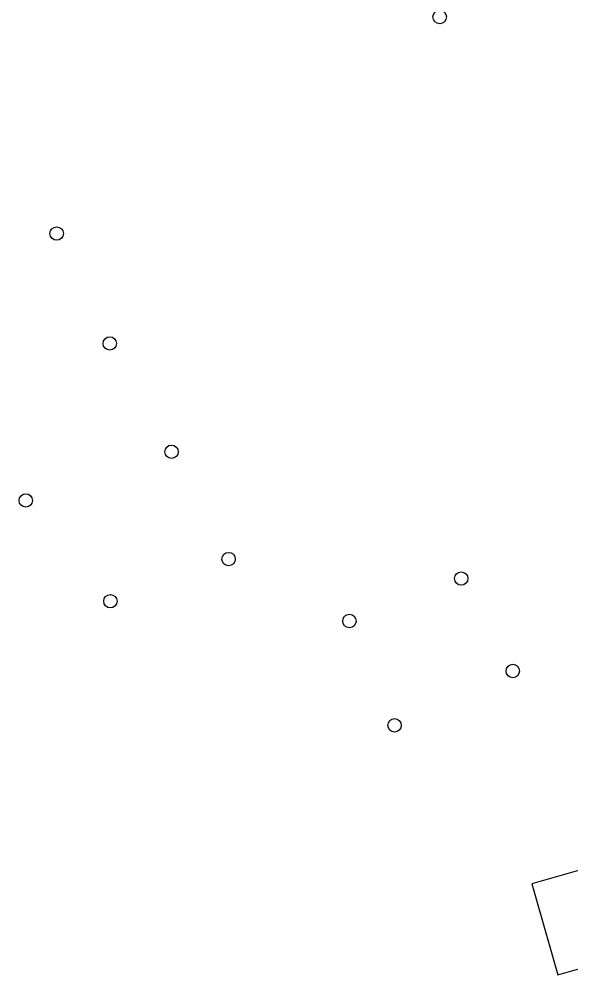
# Model space of a CAD drawing. Extents: x 159265 to 160143, y 383413 to 384319.
# Drawn here: x 159573.6 to 159613.8, y 383747.1 to 383816.8 of the extents above; entities that cross this region are included whole.
import ezdxf

# ---------------------------------------------------------------- set-up
doc = ezdxf.new("R2010")
doc.units = 0
doc.layers.add('IMGEO_Boom', color=7, linetype='Continuous')
doc.layers.add('IMGEO_Pand', color=7, linetype='Continuous')

msp = doc.modelspace()

# ---------------------------------------------------------------- linework, layer by layer
at = {"layer": 'IMGEO_Boom'}
for centre in [(159604.245, 383816.956), (159576.305, 383801.169), (159580.177, 383793.151), (159584.684, 383785.255), (159574.053, 383781.704), (159588.846, 383777.434), (159605.818, 383776.014), (159580.223, 383774.359), (159597.659, 383772.914), (159609.58, 383769.269), (159600.952, 383765.308)]:
    msp.add_circle(centre, 0.489, dxfattribs=at)
at = {"layer": 'IMGEO_Pand'}
msp.add_lwpolyline([(159615.383, 383755.016), (159610.958, 383753.747), (159612.862, 383747.114), (159617.286, 383748.383), (159615.689, 383753.95), (159615.383, 383755.016)], dxfattribs=at)

doc.saveas('drawing.dxf')
